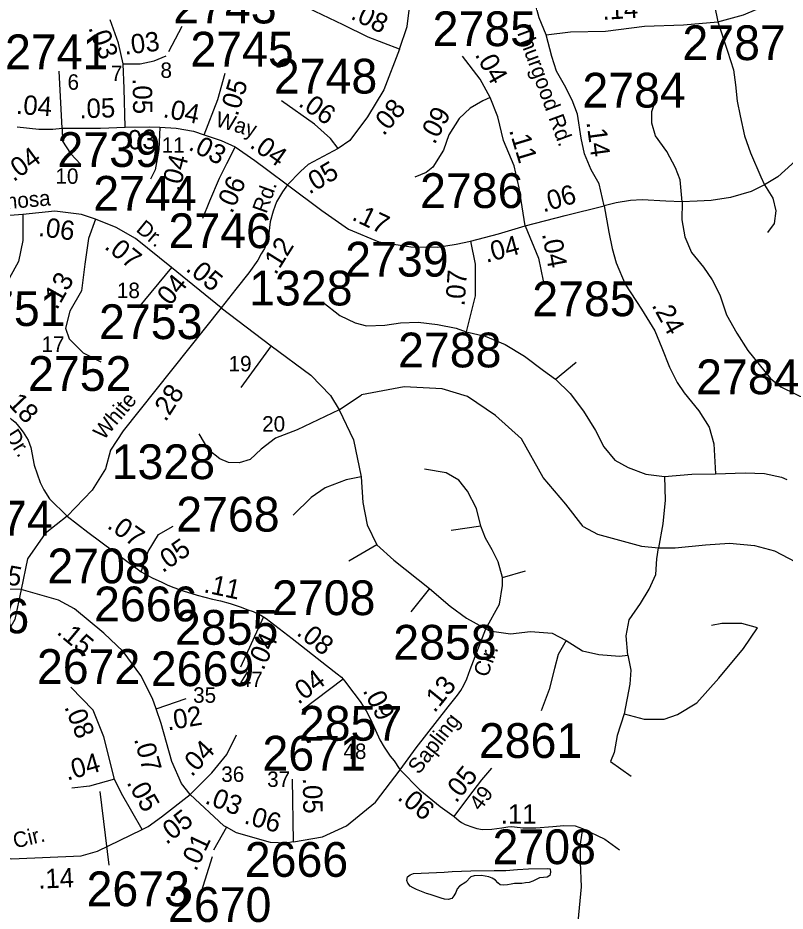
# Model space of a CAD drawing. Extents: x 1945482 to 2853149, y 66427 to 1015778.
# Drawn here: x 2349006 to 2352265, y 193265 to 197059 of the extents above; entities that cross this region are included whole.
import ezdxf

# ---------------------------------------------------------------- set-up
doc = ezdxf.new("R2010")
doc.units = 0
for name, color, linetype in [('Old_Level_10', 7, 'Continuous'), ('Old_Level_11', 7, 'Continuous'), ('Old_Level_17', 7, 'Continuous'), ('Old_Level_32', 7, 'Continuous'), ('Old_Level_35', 7, 'Continuous'), ('Old_Level_60', 7, 'Continuous'), ('Old_Level_8', 7, 'Continuous')]:
    doc.layers.add(name, color=color, linetype=linetype)

msp = doc.modelspace()

# ---------------------------------------------------------------- linework, layer by layer
at = {"layer": 'Old_Level_11'}
for points in [[(2349702.9, 197022.8), (2349645.6, 196914.7)], [(2349393.2, 193460.5), (2349355.6, 193772.8)], [(2349786.2, 193347.9), (2349832.5, 193497.8)]]:
    msp.add_lwpolyline(points, dxfattribs=at)
at = {"layer": 'Old_Level_32'}
for p, q in [((2350049.7, 194514.5), (2349951.6, 194301.5)), ((2350387.7, 194250.2), (2350213.2, 194118.9))]:
    msp.add_line(p, q, dxfattribs=at)
for points in [[(2350627.3, 196926.1), (2350659.2, 197022.5), (2350676.8, 197161.1), (2350691.7, 197264.3), (2350714.8, 197305), (2350758.9, 197353.9), (2350828.1, 197393.3), (2350980.2, 197406.9), (2351179, 197420.5)], [(2351249.6, 196987.2), (2351219.7, 197059.2), (2351199.3, 197138), (2351192.6, 197192.3), (2351191.2, 197314.5), (2351179, 197420.5)], [(2350627.3, 196926.1), (2350493.6, 196977.7), (2350387.7, 197029.3), (2350238.4, 197100)], [(2349453.3, 196863.2), (2349433.5, 196951.2), (2349398.3, 197050.3)], [(2351249.6, 196987.2), (2351352.7, 196999.5), (2351502, 197002.2), (2351667.6, 197023.9), (2351833.2, 197029.3), (2351979.7, 197042.9)], [(2351495.9, 196260.7), (2351474.9, 196354.4), (2351440.9, 196414.1), (2351412.4, 196482), (2351398.8, 196548.6), (2351383.2, 196650.4), (2351360.2, 196710.2), (2351327.6, 196772.7), (2351293.7, 196832.4), (2351273.3, 196894.9), (2351249.6, 196987.2)], [(2350627.3, 196926.1), (2350560.8, 196753.6), (2350491.6, 196638.2), (2350415.6, 196537.7), (2350366.7, 196503.8)], [(2349453.3, 196863.2), (2349525.8, 196863.2), (2349585.2, 196876.4), (2349635.8, 196898.4)], [(2351012.7, 196721.1), (2350970, 196798.5), (2350894, 196896.2)], [(2349462.1, 196594.8), (2349457.7, 196759.8), (2349453.3, 196863.2)], [(2349193.8, 196590.4), (2349180.6, 196832.4)], [(2349797.4, 196561.8), (2349855.6, 196712.1), (2349886.5, 196823.8)], [(2350366.7, 196503.8), (2350334.1, 196547.2), (2350266.3, 196608.3), (2350125.1, 196706.1)], [(2351012.7, 196721.1), (2350980.8, 196706.1), (2350926.5, 196676.2), (2350880.4, 196631.4), (2350837, 196562.2), (2350813.9, 196497), (2350769.1, 196425), (2350740.6, 196401.9), (2350691.7, 196382.9)], [(2351160.7, 196176.5), (2351134.9, 196336.7), (2351114.5, 196430.4), (2351068.4, 196537.7), (2351045.3, 196638.2), (2351012.7, 196721.1)], [(2349002.5, 196597), (2349094.8, 196586), (2349154.2, 196586), (2349193.8, 196590.4)], [(2349193.8, 196590.4), (2349356.5, 196590.4), (2349462.1, 196594.8)], [(2349462.1, 196594.8), (2349563.2, 196597), (2349609.4, 196594.8)], [(2349609.4, 196594.8), (2349605, 196500.2), (2349589.6, 196414.3), (2349569.8, 196374.7)], [(2349609.4, 196594.8), (2349677.6, 196590.4), (2349751.2, 196577.2), (2349797.4, 196561.8)], [(2349797.4, 196561.8), (2349870, 196537.6), (2349929.3, 196511.2)], [(2349929.3, 196511.2), (2349892, 196438.5), (2349861.2, 196376.9), (2349819.4, 196280.1), (2349790.8, 196207.5)], [(2349929.3, 196511.2), (2350012.9, 196454), (2350067.9, 196412.1), (2350151.4, 196350.5)], [(2350366.7, 196503.8), (2350239.2, 196436.7), (2350206.9, 196407.1), (2350151.4, 196350.5)], [(2350151.4, 196350.5), (2350130.4, 196320.4), (2350104.1, 196277.3), (2350090.6, 196238.3), (2350077.8, 196192.1), (2350072.2, 196144.3), (2350066.3, 196112.4), (2350053.5, 196079.7), (2350040, 196056.6), (2350025.3, 196029.6), (2349986.3, 195975.8), (2349931.2, 195907.1), (2349870, 195828.2)], [(2350151.4, 196350.5), (2350296.6, 196240.5), (2350410.9, 196161.3), (2350538.5, 196108.5), (2350674.8, 196086.5), (2350788.1, 196085.5), (2350868.2, 196097.7), (2350927.9, 196111.3)], [(2349027.6, 196223.4), (2348877.2, 196212.1), (2348741.8, 196230.9)], [(2349336, 196204.6), (2349275.8, 196223.4), (2349163, 196238.4), (2349027.6, 196223.4)], [(2351160.7, 196176.5), (2351330.3, 196219.9), (2351495.9, 196260.7)], [(2351495.9, 196260.7), (2351516.2, 196149.3), (2351529.8, 196080.1), (2351547.5, 196018.9), (2351586.1, 195928), (2351654.7, 195822), (2351711.7, 195729.7), (2351741.5, 195657.7), (2351773.4, 195576.2), (2351806, 195511), (2351835.9, 195466.2), (2351898.3, 195390.2), (2351941.7, 195320.9), (2351962.8, 195250.3), (2351969.6, 195122.6)], [(2349027.6, 196223.4), (2349027.6, 196114.2), (2349008.8, 196023.9), (2348937.4, 195896)], [(2349336, 196204.6), (2349305.9, 196121.8), (2349290.9, 196012.6), (2349275.8, 195899.7), (2349227, 195813.2), (2349208.1, 195741.7), (2349223.2, 195696.5), (2349283.4, 195636.3), (2349358.6, 195598.7)], [(2349657.9, 195998.9), (2349505.2, 196121.8), (2349423.7, 196169.4), (2349336, 196204.6)], [(2350927.9, 196111.3), (2351047.3, 196142.5), (2351160.7, 196176.5)], [(2351160.7, 196176.5), (2351217, 196038), (2351237.3, 195941.5)], [(2350927.9, 196111.3), (2350948.3, 196013.5), (2350948.3, 195879.1), (2350910.3, 195725.6)], [(2349657.9, 195998.9), (2349516.5, 195828.2)], [(2349870, 195828.2), (2349657.9, 195998.9)], [(2349870, 195828.2), (2349452.6, 195305.2), (2349399.9, 195222.4), (2349377.4, 195143.3), (2349321, 195053), (2349214.8, 194943.2)], [(2348780.2, 195388.9), (2348805.6, 195393.6), (2348856, 195398.7), (2348887.2, 195394.1), (2348918.9, 195383.8), (2348949.3, 195371.7), (2348979.5, 195354.9), (2348994.9, 195341.9), (2349003.4, 195332), (2349014.6, 195318.5), (2349028, 195298.9), (2349049.5, 195265.3), (2349060.7, 195235), (2349074.7, 195159.1), (2349100.3, 195085.8), (2349116.4, 195054.9), (2349140.2, 195016.7), (2349214.8, 194943.2)], [(2349214.8, 194943.2), (2349121.7, 194868.6), (2349047.2, 194762.1), (2349019.4, 194630.5)], [(2349214.8, 194943.2), (2349303, 194874.5), (2349529.1, 194706.3)], [(2349529.1, 194706.4), (2349559.5, 194792.7), (2349602.7, 194865.3), (2349666, 194900.1)], [(2349529.1, 194706.3), (2349576.3, 194680.8), (2349617.5, 194661.7), (2349642.7, 194650), (2349667.9, 194639.6), (2349707.9, 194625.4), (2349767.6, 194607), (2349832.8, 194590.3), (2349867.2, 194583), (2349907.8, 194571.9), (2349950.2, 194557.1), (2349983.1, 194545.5), (2350004.7, 194537.5), (2350037.3, 194521.6), (2350049.7, 194514.5)], [(2349019.4, 194630.5), (2348780.2, 194634.6)], [(2349019.4, 194630.5), (2348993.1, 194504.4), (2348919.9, 194377.7), (2348883.8, 194256), (2348881, 194121.3), (2348881, 193940.6), (2348892.3, 193778.8), (2348881, 193684.7), (2348826.3, 193521.1)], [(2349593, 194124.3), (2349577.4, 194167.9), (2349528.5, 194265.8), (2349453.3, 194367.4), (2349370.6, 194446.4), (2349247.1, 194549.5), (2349178.7, 194585.5), (2349019.4, 194630.5)], [(2350049.7, 194514.5), (2350060, 194508.6), (2350097.5, 194479.7), (2350170.7, 194423.7), (2350317.4, 194307.7), (2350362.3, 194272.6), (2350380.1, 194258.5), (2350387.7, 194250.2)], [(2350629.5, 193865.8), (2350697.4, 193958.2), (2350833.2, 194133.2), (2350873.1, 194182.4), (2350887.3, 194202.6), (2350900.4, 194225), (2350912.9, 194251.8), (2350927.7, 194291.7), (2350993.3, 194464.5)], [(2350387.7, 194250.2), (2350393.6, 194243.7), (2350433.6, 194191.4), (2350459.3, 194155.8), (2350485.1, 194115.2), (2350501.7, 194082.6), (2350525.6, 194033.2), (2350543.5, 193993.3), (2350561.9, 193961.3), (2350587.1, 193923.1), (2350603.7, 193902.8), (2350625.9, 193870.8), (2350629.5, 193865.8)], [(2349415.7, 193825.5), (2349370.6, 194006.1), (2349325.5, 194119), (2349231.5, 194216.8)], [(2349593, 194124.3), (2349720.3, 194167.9)], [(2349737.4, 193760.1), (2349701.5, 193806.7), (2349660.2, 193900.7), (2349615, 194062.6), (2349593, 194124.3)], [(2349737.4, 193760.1), (2349829.4, 193851.8), (2349893.3, 193930.8), (2349934.7, 194013.6)], [(2350629.5, 193865.8), (2350713.8, 193779.6), (2350799.7, 193708.9), (2350858.5, 193667.3)], [(2350858.5, 193667.3), (2350921.2, 193751), (2350977.3, 193822.7), (2351018.8, 193871.7)], [(2349415.7, 193825.5), (2349310.4, 193795.4), (2349235.2, 193787.8)], [(2349533.5, 193612.1), (2349445.8, 193765.3), (2349415.7, 193825.5)], [(2350176.5, 193559.4), (2350172, 193825.2)], [(2349533.5, 193612.1), (2349559.1, 193624.6), (2349616.6, 193665.7), (2349737.4, 193760.1)], [(2349892.5, 193621.6), (2349880.9, 193627.9), (2349737.4, 193760.1)], [(2350858.5, 193667.3), (2350879.8, 193649.2), (2350890.4, 193640.9), (2350905.9, 193633.3), (2350938.6, 193621.1), (2350955.7, 193615.5), (2350979.9, 193611.7), (2351019.4, 193613.3), (2351062.3, 193619.3), (2351087.6, 193622.5), (2351103.3, 193624.1), (2351115.7, 193623.2), (2351150.9, 193618.2), (2351206.3, 193618.5), (2351278.6, 193623.9), (2351324.8, 193628.1), (2351372.9, 193626.9), (2351404.5, 193616.4)], [(2348826.3, 193521.1), (2348979.5, 193486.8), (2349274.9, 193499.7), (2349343.9, 193519.4), (2349533.5, 193612.1)], [(2349892.5, 193621.6), (2349836.9, 193524.4)], [(2350176.5, 193559.4), (2350144.1, 193553.9), (2350078.4, 193557.2), (2349935.1, 193598.3), (2349892.5, 193621.6)]]:
    msp.add_lwpolyline(points, dxfattribs=at)
at = {"layer": 'Old_Level_35'}
for p, q in [((2351289.5, 195524.1), (2351377.7, 195596.5)), ((2350973, 194900.1), (2350847, 194881.2)), ((2351064.3, 194682.7), (2351161.9, 194711))]:
    msp.add_line(p, q, dxfattribs=at)
for points in [[(2351876.8, 197477.9), (2351911.5, 197345.6), (2351952.4, 197175.4), (2351979.7, 197042.9)], [(2351979.7, 197042.9), (2352087.8, 197071.4), (2352191.8, 197115.5), (2352273.7, 197150.2), (2352383.9, 197188), (2352588.6, 197241.6), (2352746.1, 197285.7), (2352887.8, 197339.3), (2352966.5, 197386.5), (2353035.8, 197424.3)], [(2351979.7, 197042.9), (2352020.1, 196917), (2352045.3, 196838.2), (2352054.8, 196775.2), (2352061.1, 196705.8), (2352073.7, 196642.8), (2352092.6, 196557.7), (2352117.8, 196485.2), (2352161.9, 196384.4), (2352177.6, 196349.7)], [(2352516.2, 196727.9), (2352468.9, 196646), (2352428, 196573.5), (2352374.4, 196510.4), (2352294.1, 196438), (2352234.3, 196384.4), (2352177.6, 196349.7)], [(2351828, 196277.2), (2351818.6, 196371.8), (2351799.7, 196422.2), (2351761.9, 196491.5), (2351714.6, 196557.7), (2351698.9, 196611.3), (2351698.9, 196661.7), (2351717.8, 196718.4)], [(2349193.8, 196590.4), (2349196, 196535.4), (2349229, 196482.6), (2349272.9, 196436.3)], [(2352177.6, 196349.7), (2352120.9, 196321.4), (2352032.7, 196296.2), (2351950.8, 196283.5), (2351891, 196280.4), (2351828, 196277.2)], [(2352177.6, 196349.7), (2352212.2, 196293), (2352224.8, 196239.4), (2352218.5, 196185.9), (2352190.2, 196148)], [(2351828, 196277.2), (2351758.7, 196280.4), (2351657.9, 196286.7), (2351607.6, 196283.5), (2351547.7, 196274.1), (2351495.9, 196260.7)], [(2351828, 196277.2), (2351826.4, 196201.6), (2351839, 196129.1), (2351867.4, 196062.9), (2351917.8, 195999.9), (2351955.6, 195946.3), (2351987.1, 195883.3), (2352015.4, 195798.2), (2352059.5, 195719.5), (2352106.7, 195647), (2352202.8, 195527.2), (2352246.9, 195492.6), (2352309.9, 195461), (2352372.9, 195429.5), (2352439, 195379.1), (2352492.5, 195335)], [(2350300.6, 195851.8), (2350373, 195795.1), (2350439.1, 195763.6), (2350486.4, 195751), (2350565.1, 195754.1), (2350631.2, 195763.6), (2350706.8, 195766.7), (2350788.7, 195757.3), (2350867.5, 195741.5), (2350910.3, 195725.6)], [(2349870, 195828.2), (2350081.4, 195665.7), (2350250.6, 195541.5), (2350333.3, 195454.9), (2350370.9, 195394.7), (2350431.1, 195266.8), (2350464.3, 195109.7)], [(2350910.3, 195725.6), (2350990.3, 195706.8), (2351075.3, 195672.2), (2351157.2, 195621.8), (2351239.1, 195561.9), (2351289.5, 195524.1)], [(2350081.4, 195665.7), (2349953.5, 195488.8)], [(2351289.5, 195524.1), (2351352.5, 195464.2), (2351409.1, 195388.6), (2351459.5, 195306.6), (2351494.2, 195237.3), (2351541.4, 195180.6), (2351598.1, 195149.1), (2351673.7, 195120.7), (2351752.4, 195111.2)], [(2351407.7, 194898.4), (2351333.1, 194993.8), (2351237.7, 195107.2), (2351145.3, 195271.3), (2351035, 195369.7), (2350915.7, 195450.3), (2350808.4, 195483.1), (2350647.4, 195492), (2350464.9, 195458.7)], [(2350370.9, 195394.7), (2350464.9, 195458.7)], [(2350370.9, 195394.7), (2350192.2, 195309.3), (2350100.3, 195274.1), (2350038.7, 195227.6), (2349992.7, 195183.4), (2349946, 195168.9), (2349900.8, 195170.9), (2349863.4, 195185.7), (2349817.4, 195223.1), (2349776.3, 195292.3)], [(2350973, 194900.1), (2350954.1, 194975.7), (2350916.3, 195048.2), (2350878.5, 195095.5), (2350824.9, 195127), (2350733.6, 195142.8)], [(2350464.3, 195109.7), (2350400.2, 195097.2), (2350310.7, 195063.6), (2350251.5, 195022.4), (2350175.4, 194946.9)], [(2350464.3, 195109.7), (2350470.6, 195000.9), (2350489.5, 194906.4), (2350530.5, 194821.3), (2350602.9, 194755.1), (2350754.1, 194635.4), (2350841.8, 194560.6), (2350911.2, 194509.8), (2351009.2, 194455.8)], [(2351752.4, 195111.2), (2351755.6, 195010.4), (2351746.1, 194909.6), (2351727.2, 194808.7)], [(2351752.4, 195111.2), (2351869, 195120.7), (2351969.6, 195122.6)], [(2351969.6, 195122.6), (2352095.7, 195127), (2352177.6, 195123.8), (2352250, 195108.1), (2352272.1, 195098.6)], [(2351064.3, 194682.7), (2351045.4, 194748.8), (2351020.2, 194799.3), (2350991.9, 194849.7), (2350973, 194900.1)], [(2351407.7, 194898.4), (2351467.3, 194865.6), (2351655.1, 194814.9), (2351727.2, 194808.7)], [(2351727.2, 194808.7), (2351798.1, 194808.7), (2351927.2, 194821.3), (2352028, 194827.6), (2352135.1, 194818.2), (2352220.1, 194796.1), (2352308.3, 194748.8), (2352412.2, 194663.7), (2352481.5, 194610.2)], [(2350530.5, 194821.3), (2350412.3, 194751.2)], [(2351596.5, 194351.8), (2351590.2, 194433.7), (2351602.8, 194503), (2351650.1, 194572.4), (2351687.9, 194632.2), (2351716.2, 194695.3), (2351719.4, 194761.4), (2351727.2, 194808.7)], [(2350993.3, 194464.5), (2351051.7, 194569.2), (2351064.3, 194648), (2351064.3, 194682.7)], [(2350754.1, 194635.4), (2350675.5, 194536.7)], [(2352147.7, 194468.4), (2352081.5, 194487.3), (2351996.5, 194487.3), (2351952.4, 194477.8)], [(2351009.2, 194455.8), (2351098.9, 194443.2), (2351184, 194452.6), (2351275.3, 194446.3), (2351335.1, 194414.8)], [(2351580.8, 194102.8), (2351665.8, 194080.7), (2351750.9, 194080.7), (2351807.5, 194099.7), (2351889.4, 194150.1), (2351983.9, 194254.1), (2352087.8, 194380.1), (2352147.7, 194468.4)], [(2351335.1, 194414.8), (2351300.5, 194354.9), (2351284.7, 194295), (2351262.7, 194206.8), (2351228.1, 194115.4)], [(2351335.1, 194414.8), (2351404.4, 194370.7), (2351473.7, 194354.9), (2351561.9, 194348.6), (2351596.5, 194351.8)], [(2351596.5, 194351.8), (2351609.1, 194288.7), (2351606, 194228.9), (2351580.8, 194102.8)], [(2351580.8, 194102.8), (2351550.9, 194011.4), (2351538.3, 193938.9), (2351522.5, 193901.1), (2351610.7, 193838.1)], [(2350176.5, 193559.4), (2350300.2, 193580.3), (2350402.1, 193627.9), (2350525.1, 193727.6), (2350629.5, 193865.8)], [(2351404.5, 193616.4), (2351393.9, 193549), (2351395, 193472.5), (2351398.1, 193368.5), (2351379.2, 193160.5), (2351376.1, 193043.9)], [(2351404.5, 193616.4), (2351498.9, 193570.2), (2351561.9, 193526.1)]]:
    msp.add_lwpolyline(points, dxfattribs=at)
at = {"layer": 'Old_Level_60'}
msp.add_lwpolyline([(2350834.2, 193314.2), (2350818.7, 193316.5), (2350803.7, 193320.7), (2350757, 193336), (2350742, 193340.5), (2350699, 193356.9), (2350685.2, 193363.5), (2350671.7, 193371.7), (2350661.7, 193383.4), (2350658.5, 193395.6), (2350660.2, 193410.2), (2350672, 193419.7), (2350686.7, 193425.5), (2350816, 193430.3), (2350850.5, 193432.9), (2350929.7, 193435.8), (2351029.5, 193438.1), (2351063.2, 193437.2), (2351078.7, 193437.6), (2351127.5, 193442.5), (2351175.5, 193444.7), (2351257.2, 193446.5), (2351266.5, 193444.5), (2351268.5, 193430.9), (2351265, 193416.2), (2351254, 193408.9), (2351238, 193408.4), (2351221.5, 193406.8), (2351193, 193392.9), (2351178.2, 193387.1), (2351162.2, 193385.6), (2351147, 193382.8), (2351115.7, 193382), (2351100.7, 193379.7), (2351085.5, 193376.1), (2351069.7, 193375.8), (2351054.5, 193376.7), (2351044.5, 193385.1), (2351034, 193396.6), (2351021, 193405.1), (2351006, 193411.3), (2350991.2, 193414.2), (2350975.2, 193415.8), (2350944.2, 193415.2), (2350929.7, 193410.1), (2350908, 193388.2), (2350882.2, 193371.4), (2350871.5, 193359.7), (2350865.5, 193344.6), (2350858.2, 193330.7), (2350849, 193318.7), (2350834.2, 193314.2)], dxfattribs=at)

# ---------------------------------------------------------------- texts
at = {"layer": 'Old_Level_10'}
for s, p in [('19', (2349900.9, 195557.6)), ('20', (2350043.5, 195301.9))]:
    msp.add_text(s, height=65.62, dxfattribs=at).set_placement(p)
at = {"layer": 'Old_Level_11'}
for s, height, rotation, p in [('Thurgood Rd.', 65.617, 290.2964, (2351120.4, 197010.4)), ('Way', 65.62, 343.7277, (2349840.7, 196600.2)), ('Rd.', 65.62, 70.2684, (2350061.4, 196224.6)), ('Alamosa', 65.62, 4.7635, (2348806.7, 196234.3)), ('Dr.', 65.62, 320.7104, (2349503.9, 196155.3)), ('White', 65.62, 49.9659, (2349370.4, 195262.5)), ('Dr.', 65.62, 302.271, (2348948.5, 195286)), ('Cir.', 65.62, 69.23, (2350999.7, 194254.5)), ('Sapling', 65.62, 52.1878, (2350708.8, 193842.2)), ('49', 65.62, 53.1429, (2350970.1, 193687.2)), ('Cir.', 65.62, 13.2368, (2348993.4, 193531.2))]:
    msp.add_text(s, height=height, rotation=rotation, dxfattribs=at).set_placement(p)
for s, height, p in [('7', 65.6, (2349401.2, 196790.7)), ('8', 65.6, (2349611.6, 196804.1)), ('6', 65.6, (2349216.8, 196753.8)), ('11', 65.62, (2349616.7, 196485.9)), ('10', 65.62, (2349165.5, 196354.2)), ('18', 65.62, (2349426.5, 195868.9)), ('17', 65.62, (2349106.4, 195640.2)), ('47', 65.62, (2349948.9, 194216.9)), ('35', 65.62, (2349750.3, 194150.1)), ('48', 65.62, (2350388.8, 193911.3)), ('36', 65.62, (2349869.9, 193814)), ('37', 65.62, (2350064.8, 193792.6))]:
    msp.add_text(s, height=height, dxfattribs=at).set_placement(p)
at = {"layer": 'Old_Level_17'}
for s, rotation, p in [('.14', 3.3035, (2351490.2, 197050.8)), ('.08', 334.0116, (2350415.2, 197057.1)), ('.03', 291.0805, (2349303.9, 197017.5)), ('.03', 7.0687, (2349460.6, 196902.1)), ('.04', 299.3454, (2350945.1, 196903.1)), ('.05', 73.1513, (2349939.2, 196637.8)), ('.05', 270.8879, (2349493.3, 196802.2)), ('.04', 356.0975, (2348996.4, 196651.4)), ('.06', 325.0807, (2350193.1, 196687.7)), ('.05', 1.6856, (2349268.1, 196632.4)), ('.04', 348.6835, (2349619.1, 196638.1)), ('.08', 49.745, (2350559.6, 196554.8)), ('.09', 62.0325, (2350775.7, 196518)), ('.14', 277.7445, (2351420.8, 196616.1)), ('.03', 1.3949, (2349443.3, 196499.3)), ('.11', 286.8504, (2351091.8, 196581.8)), ('.03', 332.935, (2349726.5, 196501.5)), ('.04', 324.4186, (2349986.6, 196511.8)), ('.04', 36.2708, (2348987.7, 196360.5)), ('.04', 75.0484, (2349691.6, 196318.4)), ('.05', 30.3944, (2350243.6, 196307.7)), ('.06', 66.2633, (2349915.3, 196224.3)), ('.06', 16.2935, (2351237.7, 196232.4)), ('.17', 334.28, (2350420.3, 196203.2)), ('.06', 352.4003, (2349090.2, 196133.2)), ('.07', 321.177, (2349369.5, 196082)), ('.12', 58.0101, (2350100.9, 195964)), ('.04', 15.008, (2350995.7, 196018.5)), ('.04', 280.534, (2351232, 196141.6)), ('.05', 321.1769, (2349714.8, 195987.7)), ('.13', 60.541, (2349171.6, 195815.3)), ('.04', 50.3515, (2349633.3, 195809.6)), ('.07', 85.8424, (2350903.1, 195832.8)), ('.24', 299.0424, (2351696.5, 195838.6)), ('.28', 57.5471, (2349633.4, 195340.2)), ('.18', 313.4318, (2348937.1, 195441.2)), ('.07', 324.3714, (2349380.9, 194894.8)), ('.05', 34.7887, (2349620.9, 194699.8)), ('.05', 349.5286, (2348864.4, 194670.8)), ('.11', 347.8996, (2349792, 194620.1)), ('.15', 320.1554, (2349167.1, 194445.3)), ('.08', 321.6561, (2350185.6, 194441.2)), ('.04', 65.2591, (2350048.3, 194284)), ('.04', 36.9813, (2350197, 194140.5)), ('.13', 50.9663, (2350776, 194104.2)), ('.09', 296.9861, (2350469.2, 194202.4)), ('.08', 291.788, (2349202.3, 194132.4)), ('.02', 9.8012, (2349643.1, 194032.1)), ('.07', 285.5827, (2349498.5, 193996.2)), ('.04', 46.9818, (2349744.3, 193832.6)), ('.04', 15.9562, (2349215.6, 193818.9)), ('.05', 50.8188, (2350867.2, 193721.1)), ('.05', 299.7861, (2349466, 193811)), ('.05', 270.9705, (2350216.1, 193830.7)), ('.03', 339.0812, (2349796.2, 193724.2)), ('.06', 320.559, (2350614.3, 193742.2)), ('.05', 38.0074, (2349636.9, 193545.1)), ('.06', 343.9937, (2349962.9, 193638.9)), ('.11', 0.2386, (2351056.9, 193636.2)), ('.01', 64.8035, (2349762.4, 193430.8)), ('.14', 2.4995, (2349093.6, 193360.4))]:
    msp.add_text(s, height=82.02, rotation=rotation, dxfattribs=at).set_placement(p)
at = {"layer": 'Old_Level_8'}
for s, p in [('2743', (2349665.9, 197035.5)), ('2785', (2350767.6, 196939)), ('2787', (2351828.6, 196879.7)), ('2741', (2348951.2, 196841)), ('2745', (2349738.5, 196852.3)), ('2748', (2350093.2, 196737.6)), ('2784', (2351403.6, 196678.1)), ('2739', (2349173.9, 196425.9)), ('2744', (2349326.1, 196240)), ('2786', (2350714.3, 196251.5)), ('2746', (2349645.7, 196081.2)), ('2739', (2350396.1, 195960.2)), ('1328', (2349988.3, 195837.6)), ('2785', (2351190.9, 195792)), ('2751', (2348769.3, 195750.3)), ('2753', (2349350.7, 195694.8)), ('2788', (2350620.8, 195574.6)), ('2752', (2349049, 195474.6)), ('2784', (2351886.7, 195460.5)), ('1328', (2349404.3, 195100)), ('2768', (2349678.5, 194877.1)), ('2674', (2348714.5, 194860.3)), ('2708', (2349131.3, 194657.5)), ('2666', (2349329.5, 194495.9)), ('2708', (2350085.4, 194522.3)), ('2666', (2348615.1, 194445)), ('2855', (2349673.3, 194396.5)), ('2858', (2350600.4, 194333.2)), ('2672', (2349086.9, 194230.1)), ('2669', (2349570.7, 194220.8)), ('2857', (2350199.4, 193989)), ('2861', (2350964, 193915.8)), ('2671', (2350044.8, 193862)), ('2708', (2351022.1, 193464.5)), ('2666', (2349969.7, 193410.7)), ('2673', (2349297.6, 193286)), ('2670', (2349643.6, 193219.2))]:
    msp.add_text(s, height=147.64, dxfattribs=at).set_placement(p)

doc.saveas('drawing.dxf')
